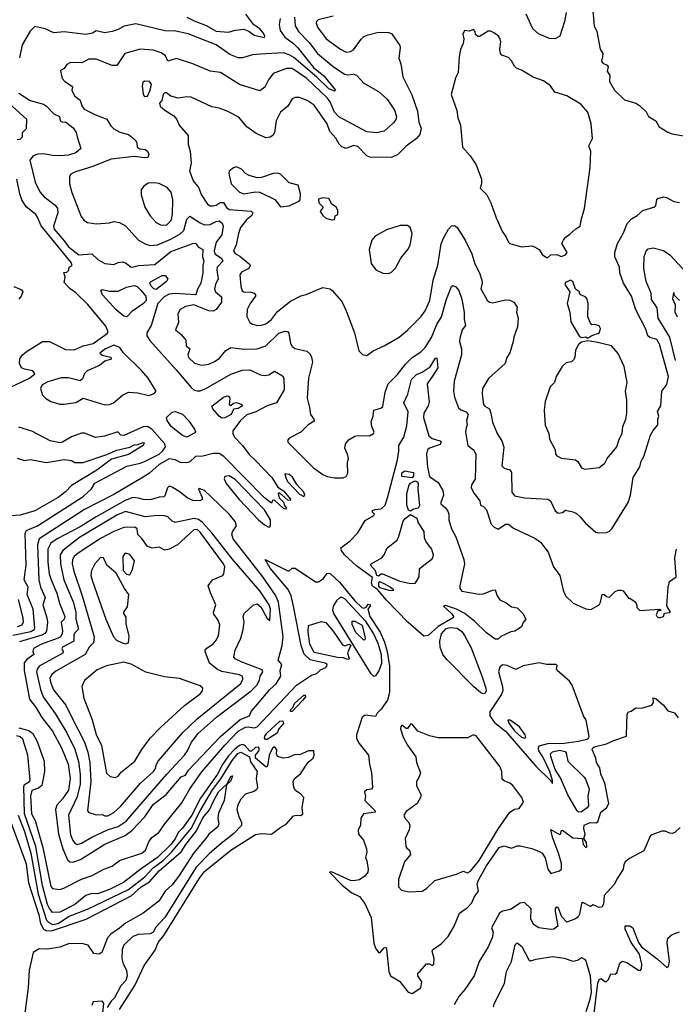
# Model space of a CAD drawing. Extents: x 1552033 to 1694788, y 811965 to 917215.
# Tile 342 of 632: x 1619122 to 1623606, y 887841 to 894577. Entities that reach past the tile are written whole.
import ezdxf

# ---------------------------------------------------------------- set-up
doc = ezdxf.new("R2010")
doc.units = 0

msp = doc.modelspace()

# ---------------------------------------------------------------- linework, layer by layer
at = {"layer": '0CON20XD'}
for points in [[(1623030, 894765), (1623050.8, 894535), (1623068.8, 894495), (1623091.2, 894375), (1623110.6, 894345), (1623107.3, 894322.7), (1623102.2, 894292.2), (1623110.2, 894280.2), (1623140, 894265), (1623146.7, 894255), (1623140, 894225), (1623158.8, 894195), (1623156.7, 894155), (1623190, 894095), (1623259.5, 894029.5), (1623335, 894006.2), (1623360.5, 893990.5), (1623405.8, 893945.8), (1623423.3, 893915), (1623473.3, 893885), (1623496.7, 893845), (1623555, 893808), (1623585, 893796), (1623675, 893780)], [(1622859.2, 894625), (1622849.1, 894565), (1622815.6, 894465), (1622785, 894446.7), (1622745, 894448.4), (1622670, 894480), (1622630.7, 894515), (1622585.2, 894615.2)], [(1621002.3, 894595), (1621005.3, 894535), (1621028.4, 894495), (1621102, 894422), (1621158.4, 894345), (1621265.6, 894255.6), (1621343.4, 894203.4), (1621365, 894198.8), (1621403.8, 894203.8), (1621425, 894197.5), (1621475, 894141.9), (1621576.8, 894086.8), (1621635, 894033.1), (1621685, 893957.1), (1621698.8, 893915), (1621694.5, 893895), (1621679.3, 893870.7), (1621613.9, 893813.9), (1621565, 893802.9), (1621495, 893810.9), (1621305, 893912.9), (1621275, 893943.8), (1621245.2, 894015), (1621225, 894042.4), (1621085, 894174.8), (1620985, 894244.1), (1620946, 894244), (1620855, 894208.9), (1620824, 894166), (1620798.9, 894115), (1620765, 894090), (1620625, 894134.5), (1620495, 894216.2), (1620425, 894224.2), (1620305.9, 894275.9), (1620195, 894312.1), (1620135, 894293.1), (1620120, 894330), (1620089.3, 894349.3), (1620035, 894367.5), (1619945, 894374.4), (1619841.2, 894345), (1619785, 894263.8), (1619755, 894264.2), (1619645, 894306.6), (1619595, 894306.9), (1619547.6, 894282.4), (1619470, 894285), (1619445, 894270), (1619425, 894243.8), (1619400.8, 894229.2), (1619412.9, 894175), (1619430.8, 894155), (1619475.8, 894125), (1619482, 894115), (1619479.2, 894095), (1619496.4, 894056.4), (1619535, 894027.5), (1619547, 893987), (1619562.9, 893965), (1619635, 893927.5), (1619717, 893897), (1619745, 893850.5), (1619765, 893831.2), (1619807.6, 893807.6), (1619865, 893790.5), (1619911.2, 893755), (1619922.5, 893735), (1619925, 893703.8), (1619943.2, 893693.2), (1619979.7, 893689.7), (1619995, 893677.5), (1620004.4, 893655), (1619997.5, 893635), (1619975, 893632), (1619905, 893641.4), (1619746.7, 893623.3), (1619615, 893569.5), (1619503.4, 893536.6), (1619470.7, 893519.3), (1619462.5, 893505), (1619463, 893453), (1619478.5, 893395), (1619541.1, 893231.1), (1619560, 893205), (1619585, 893188.6), (1619645, 893179.4), (1619735, 893186.9), (1619765, 893196.9), (1619805, 893190), (1619846.3, 893166.3), (1619935, 893068.9), (1619985, 893040.5), (1620015, 893031.2), (1620065, 893035.9), (1620155, 893075.7), (1620218.4, 893111.6), (1620244.7, 893135), (1620265, 893212.9), (1620285, 893232.9), (1620355, 893186.6), (1620385, 893173.6), (1620425, 893175.2), (1620465, 893197.2), (1620485, 893200), (1620505.5, 893185), (1620514, 893164), (1620504.7, 893105), (1620466.1, 893055), (1620451.2, 892995), (1620455.3, 892975), (1620502, 892945), (1620512.1, 892925), (1620473.2, 892885), (1620470, 892865), (1620480, 892805), (1620460.8, 892765), (1620454.7, 892735), (1620461.5, 892715), (1620501.1, 892681.1), (1620502.4, 892645), (1620465.3, 892595), (1620445, 892583.3), (1620415, 892585.6), (1620313.4, 892626.6), (1620255.3, 892614.7), (1620218.1, 892595), (1620203.3, 892565), (1620206.9, 892505), (1620186.7, 892455), (1620227, 892423)], [(1620902.4, 894585), (1620896.5, 894545), (1620903.4, 894503.4), (1620935, 894457.5), (1620995.1, 894415.1), (1621025.2, 894385), (1621130.5, 894250.5), (1621202.4, 894192.4), (1621281.2, 894095), (1621275, 894088.8), (1621235, 894103.8), (1621153, 894183), (1620997.3, 894317.3), (1620965, 894336.6), (1620925, 894350.3), (1620768.2, 894341.8), (1620714.6, 894335.4), (1620645, 894316.4), (1620615, 894317.1), (1620559.6, 894339.6), (1620465.8, 894405.8), (1620275, 894480.5), (1620189.2, 894499.2), (1620115, 894500.7), (1619915, 894549.7), (1619836.7, 894533.2)], [(1621265, 894600.5), (1621163.8, 894575), (1621150.8, 894565), (1621148.6, 894555), (1621158.9, 894525), (1621217, 894447), (1621315, 894374.5), (1621355, 894355.6), (1621385, 894360), (1621405, 894371.4), (1621456.4, 894443.6), (1621475, 894460.8), (1621505, 894474.3), (1621575, 894492.2), (1621645, 894490), (1621665, 894482), (1621720.8, 894400.8), (1621724.2, 894384.2), (1621714.3, 894314.3), (1621727.5, 894275), (1621743.1, 894185), (1621804, 894064), (1621841.6, 893951.6), (1621851.5, 893875), (1621866.7, 893835), (1621857.9, 893792.1), (1621835, 893764.3), (1621765, 893711.4), (1621708, 893655), (1621665, 893633.1), (1621515.8, 893635.8), (1621495, 893646.2), (1621435, 893709.2), (1621405, 893715.6), (1621355, 893696.7), (1621325, 893706.7), (1621306.5, 893725), (1621285, 893766.5), (1621242.2, 893812.2), (1621225, 893865.6), (1621135, 893992.9), (1621088, 894025), (1621035.4, 894045.4), (1621005, 894044.5), (1620985.8, 894035), (1620955.8, 893985), (1620905.6, 893945), (1620875.4, 893885), (1620864.4, 893805), (1620854, 893785), (1620835, 893773.3), (1620805, 893768.1), (1620738.2, 893798.2), (1620675, 893844.4), (1620619.4, 893909.4), (1620545, 893949.1), (1620485, 893971.8), (1620435, 893981.4), (1620295, 894047.8), (1620265, 894049.1), (1620205, 894039.1), (1620155, 894054.4), (1620125, 894077.5), (1620115, 894077.5), (1620103.3, 894065), (1620093.1, 894025), (1620078.6, 894005), (1620082.5, 893985), (1620115, 893956.9), (1620175, 893920), (1620195.8, 893895), (1620213.3, 893855), (1620272.9, 893785), (1620273.3, 893725), (1620286.7, 893675), (1620294.3, 893595), (1620282.7, 893542.7), (1620309.2, 893475), (1620347.4, 893427.4), (1620361.9, 893381.9), (1620405.8, 893315), (1620425, 893303.6), (1620445, 893303.1), (1620465, 893308.1), (1620492.8, 893327.2), (1620516.3, 893326.3), (1620535, 893292.1), (1620555, 893277.4), (1620705, 893266.2), (1620716.9, 893255), (1620707.5, 893235), (1620672.1, 893207.9), (1620631.9, 893155), (1620617.8, 893115), (1620602.7, 893037.3), (1620584.6, 892995), (1620595, 892977.5), (1620628.2, 892958.2), (1620694.4, 892905), (1620698.5, 892895), (1620690, 892875), (1620639.1, 892850.9), (1620628.3, 892831.7), (1620633.5, 892755), (1620643.1, 892723.1), (1620655, 892715.7), (1620705, 892713.5), (1620725.4, 892705.4), (1620734.2, 892695), (1620734.3, 892685), (1620697.5, 892635), (1620678, 892595), (1620675.6, 892545.6), (1620695, 892505.8), (1620715, 892493.1), (1620745, 892485.6), (1620775, 892486.5), (1620805, 892496.5), (1620843.6, 892525), (1620885, 892581.1), (1620975, 892650.9), (1621045, 892688.5), (1621082.2, 892697.8), (1621194.1, 892745.9), (1621245, 892735.8), (1621259.2, 892725), (1621325, 892648), (1621354.2, 892585), (1621411.2, 892435), (1621441.7, 892311.7), (1621466.4, 892286.4), (1621495, 892280), (1621538.6, 892311.4), (1621615, 892345.8), (1621716.2, 892405), (1621775, 892454), (1621865, 892544.2), (1621894.7, 892585.3), (1621928, 892655), (1621950, 892795), (1621982.4, 892897.6), (1622004.6, 893044.6), (1622022.3, 893087.7), (1622055, 893144.2), (1622075, 893166), (1622095, 893170), (1622115, 893156.2), (1622168.3, 893068.3), (1622214.6, 892975), (1622235, 892906.2), (1622266.5, 892845), (1622282.7, 892795), (1622284.5, 892775), (1622275.7, 892735), (1622318.7, 892658.7), (1622335, 892643.8), (1622355, 892639.2), (1622445, 892659.4), (1622475, 892658.1), (1622501.2, 892645), (1622525, 892610), (1622520.8, 892575), (1622530.8, 892535), (1622525.8, 892475), (1622500.8, 892405), (1622498, 892375), (1622475, 892297.5), (1622454, 892265), (1622442, 892225), (1622327.2, 892122.8), (1622288.1, 892055), (1622284.4, 892015), (1622294.2, 891945), (1622303.1, 891933.1), (1622335.2, 891915.2), (1622344.5, 891884.5), (1622355, 891824), (1622388.6, 891745), (1622419.4, 891695), (1622432.1, 891652.1), (1622420.6, 891525), (1622435, 891509.2), (1622475, 891496.7), (1622485, 891480), (1622488.7, 891345), (1622505, 891320.3), (1622575, 891305.7), (1622735, 891297.6), (1622752.7, 891285), (1622785, 891218), (1622805, 891200), (1622835, 891206.7), (1622855, 891222.5), (1622905, 891211.2), (1622929.1, 891199.1), (1622956.2, 891175), (1622991.7, 891131.7), (1623061.7, 891071.7), (1623085, 891066), (1623135, 891069.2), (1623155, 891077.5), (1623172.9, 891095), (1623284, 891275), (1623298.9, 891325), (1623318.1, 891445), (1623362.4, 891517.6), (1623373, 891557), (1623391.7, 891588.3), (1623436.2, 891735), (1623455, 891767.5), (1623487.5, 891805), (1623486.7, 891845), (1623493.3, 891865), (1623483.9, 891896.1), (1623508, 891935), (1623514.4, 892035), (1623547.9, 892082.1), (1623559, 892135), (1623497.7, 892357.7), (1623479, 892389), (1623431.7, 892401.7), (1623418.5, 892415), (1623405, 892460.6), (1623335, 892592), (1623306.6, 892686.6), (1623250.9, 892775), (1623225.6, 892845), (1623224.4, 892885), (1623193.2, 892955), (1623192.2, 892985), (1623210.9, 893045), (1623251.7, 893118.3), (1623277.5, 893182.5), (1623305.7, 893214.3), (1623345, 893237.1), (1623385, 893272.5), (1623465, 893296.2), (1623473.8, 893305), (1623480.8, 893345), (1623487.3, 893352.7), (1623525, 893364), (1623545, 893361.2), (1623595, 893333.8), (1623635, 893326.7)], [(1620265, 894594.7), (1620315, 894568.2), (1620397.3, 894537.3), (1620465, 894498.7), (1620548.7, 894491.3), (1620594.5, 894505.5), (1620655, 894512.5), (1620688.8, 894498.8), (1620725, 894471.4), (1620795, 894454), (1620798, 894465), (1620790, 894485), (1620764, 894515), (1620722, 894542), (1620667.7, 894615)], [(1619836.7, 894533.2), (1619795, 894509.6), (1619754.6, 894495.4), (1619705, 894486.5), (1619645, 894500.8), (1619620, 894485), (1619575, 894475.8), (1619425, 894493.5), (1619355, 894487.9), (1619295, 894514.6), (1619225, 894530.4), (1619192.2, 894497.8), (1619138.8, 894405), (1619120.4, 894315)], [(1622735, 892950), (1622755, 892967.5), (1622795, 892970), (1622825, 892956.7), (1622855, 892967.5), (1622866.7, 892985), (1622830, 893045), (1622840.5, 893069.5), (1622855, 893090), (1622885, 893108.8), (1622925, 893146.7), (1622955.8, 893164.2), (1622964.2, 893215), (1622985.8, 893284.2), (1623022.9, 893565), (1623027.5, 893675), (1623013.7, 893713.7), (1623040, 893765), (1623030.8, 893865), (1623007.5, 893945), (1622959.1, 893999.1), (1622863.3, 894055), (1622781.3, 894081.3), (1622752.5, 894125), (1622705, 894159.2), (1622634.6, 894184.6), (1622555, 894232), (1622518.8, 894245), (1622505, 894258), (1622485, 894296.2), (1622465, 894318.8), (1622420, 894335), (1622410, 894345), (1622406.7, 894375), (1622413.3, 894425), (1622408.8, 894445), (1622396.7, 894465), (1622370, 894485), (1622345, 894498), (1622325, 894498.8), (1622267, 894463), (1622255, 894462.5), (1622240, 894475), (1622237.5, 894495), (1622225, 894510), (1622195, 894497.5), (1622165, 894503.3), (1622152.7, 894477.3), (1622160, 894445), (1622155.8, 894415), (1622137.7, 894372.3), (1622128, 894325), (1622120, 894215), (1622102.7, 894177.3), (1622072, 894065), (1622110.8, 893955), (1622117.5, 893905), (1622135.7, 893855), (1622150, 893705), (1622203.8, 893645), (1622244.3, 893584.3), (1622280, 893485), (1622280.8, 893455), (1622272, 893425), (1622317.9, 893377.9), (1622344.2, 893325), (1622381.1, 893221.1), (1622423.8, 893125), (1622449.7, 893089.7), (1622464, 893055), (1622475, 893046.2), (1622555, 893022.5), (1622625, 893028.8), (1622643.9, 893023.9), (1622673.9, 893003.9), (1622695, 892970), (1622725, 892950), (1622735, 892950)], [(1619975, 894050.8), (1619995, 894054.2), (1620014.6, 894095), (1620023.8, 894135), (1620009.2, 894155), (1619975, 894157.5), (1619963.2, 894146.8), (1619959.4, 894125), (1619966.8, 894066.8), (1619975, 894050.8)], [(1619115.5, 894075), (1619194.3, 894025), (1619285, 893997.9), (1619305, 893986.1), (1619355, 893933.1), (1619394, 893915), (1619398.8, 893885), (1619415, 893876.7), (1619435, 893877.5), (1619486.2, 893836.2), (1619508.9, 893805), (1619514.5, 893774.5), (1619540, 893695), (1619505.7, 893665), (1619455, 893651), (1619395, 893645.2), (1619345, 893647.6), (1619285, 893660.2), (1619245, 893657.7), (1619213.2, 893645), (1619191.1, 893615), (1619227.7, 893465), (1619260.2, 893400.2), (1619290, 893365), (1619365, 893309.1), (1619381.1, 893285), (1619381.3, 893255), (1619353.4, 893165), (1619356.8, 893145), (1619426.7, 893065), (1619455, 893022.9), (1619525, 892968.7), (1619615, 892975.5), (1619655, 892937.1), (1619705, 892909.4), (1619765, 892901.4), (1619795, 892915.7), (1619825, 892919.5), (1619845, 892913.6), (1619885, 892884.6), (1619911.8, 892888.2), (1619935, 892895.3), (1620045, 892901.2), (1620155, 892991.1), (1620305.6, 893045.6), (1620325, 893047.5), (1620345, 893021.4), (1620375.2, 893005.2), (1620373, 892955), (1620381.2, 892925), (1620374, 892895), (1620373.3, 892845), (1620361.3, 892775), (1620337.2, 892732.8), (1620325.6, 892695), (1620185, 892704.8), (1620145, 892699.1), (1620108.8, 892681.2), (1620066.4, 892635), (1620020, 892485), (1619991.6, 892435), (1619991.8, 892415), (1620012.2, 892382.2), (1620192.2, 892182.2), (1620295, 892059.8), (1620315, 892043), (1620335, 892037.1), (1620355, 892038.7), (1620394.3, 892055), (1620565, 892152.8), (1620645, 892179.5), (1620695, 892181.8), (1620767.9, 892147.9), (1620795, 892143.3), (1620825, 892148.1), (1620865, 892172.9), (1620919.5, 892139.5), (1620927.3, 892125), (1620930, 892045), (1620879.1, 891955), (1620815, 891935.1), (1620736.7, 891893.3), (1620675, 891874.9), (1620632.7, 891835), (1620578.9, 891765), (1620578.8, 891745), (1620591, 891721), (1620645.1, 891665.1), (1620691.5, 891601.5), (1620735, 891562), (1620846.4, 891445), (1620887.9, 891377.9), (1620926.5, 891355), (1620975, 891296.2), (1620971.7, 891288.3), (1620955, 891290), (1620915, 891327.5), (1620895, 891340), (1620890, 891335), (1620897.5, 891305), (1620926.2, 891276.2), (1620933, 891253), (1620947.5, 891235), (1620941.7, 891228.3), (1620925, 891232.5), (1620865, 891290), (1620851.7, 891288.3), (1620845, 891270), (1620795, 891305.7), (1620518.3, 891588.3), (1620485, 891608.6), (1620445, 891609.1), (1620375, 891591.5), (1620325, 891588.6), (1620285, 891553.3), (1620271.7, 891548.3), (1620225, 891546.2), (1620185, 891566), (1620145, 891572.9), (1620075.5, 891535), (1620008.5, 891475), (1619965, 891446.8), (1619765, 891329.4), (1619564.9, 891225.1), (1619253.7, 891026.3), (1619244.4, 890985.6), (1619251.6, 890745), (1619263, 890695), (1619296.4, 890623.6), (1619278.8, 890575), (1619307.7, 890485), (1619310.8, 890455), (1619304.4, 890395), (1619292.5, 890377.5), (1619273.1, 890366.9), (1619119.2, 890320.8)], [(1619105, 893757.5), (1619125, 893760), (1619140, 893775), (1619140, 893805), (1619168, 893832), (1619171.2, 893895), (1619067.9, 893987.9)], [(1620905, 893297.5), (1620965, 893303.3), (1621027, 893333), (1621040, 893345), (1621042.5, 893385), (1621026.2, 893445), (1620965, 893461.2), (1620905, 893519.2), (1620885, 893527.5), (1620855, 893525.7), (1620775, 893496.7), (1620745, 893496.2), (1620690.9, 893510.9), (1620665.7, 893525.7), (1620638.8, 893555), (1620605, 893570), (1620585, 893563.8), (1620555, 893540), (1620551.4, 893525), (1620567.5, 893455), (1620625, 893397.1), (1620655, 893385.6), (1620735, 893400), (1620765, 893397.1), (1620867.3, 893347.3), (1620905, 893297.5)], [(1618911.8, 891995), (1619189.5, 892125), (1619226.2, 892155), (1619211.2, 892175), (1619155, 892185.3), (1619135, 892196.2), (1619120.6, 892225), (1619123.4, 892256.6), (1619138.7, 892281.3), (1619164.8, 892305), (1619276.9, 892375), (1619324.8, 892374.8), (1619435, 892321.5), (1619495, 892317.8), (1619555, 892346.4), (1619625, 892362.7), (1619720.7, 892429.3), (1619727.6, 892442.4), (1619710.8, 892480.8), (1619588.4, 892628.4), (1619505, 892709.2), (1619467.5, 892735), (1619425, 892780), (1619432.5, 892815), (1619423, 892847), (1619445, 892850), (1619457.5, 892862.5), (1619460, 892885), (1619480, 892895), (1619474, 892915), (1619267.6, 893167.6), (1619242.3, 893225), (1619232.5, 893245), (1619166.2, 893296.2), (1619136.1, 893345), (1619122.4, 893385), (1619102.9, 893485)], [(1620125, 893172.3), (1620156.8, 893203.2), (1620166.3, 893245), (1620169.1, 893345), (1620157.9, 893397.9), (1620129.6, 893429.6), (1620075.4, 893455.4), (1620045, 893461.5), (1620001.2, 893458.8), (1619971.7, 893438.3), (1619952.9, 893415), (1619952.3, 893377.7), (1619977.8, 893295), (1620015, 893234.2), (1620055, 893190), (1620085, 893173.6), (1620125, 893172.3)], [(1621255, 893207.5), (1621275, 893210), (1621280, 893235), (1621297.5, 893245), (1621298.8, 893275), (1621286.2, 893295), (1621257.5, 893315), (1621235, 893353.3), (1621195, 893358.8), (1621165, 893350), (1621167.5, 893325), (1621197.5, 893295), (1621177.5, 893265), (1621195, 893237.5), (1621215, 893220), (1621255, 893207.5)], [(1621645, 892841.2), (1621665, 892850), (1621692.3, 892877.7), (1621728, 892945), (1621776.7, 893005), (1621792.5, 893035), (1621806.2, 893115), (1621792, 893155), (1621775, 893170), (1621725, 893168.5), (1621631.7, 893138.3), (1621553.3, 893096.7), (1621531.1, 893068.9), (1621510.9, 893005), (1621525, 892908.8), (1621557.5, 892865), (1621605, 892843.8), (1621645, 892841.2)], [(1623607.5, 892245), (1623569, 892405), (1623487.8, 892535), (1623481.9, 892605), (1623442.9, 892662.9), (1623441.4, 892705), (1623407.8, 892785), (1623391.9, 892875), (1623393, 892957), (1623406.1, 892993.9), (1623420, 893010), (1623455, 893017.1), (1623525, 892996.9), (1623568.1, 892968.1), (1623659.4, 892869.4)], [(1620055, 892731), (1620038.2, 892735), (1620021.9, 892755), (1620012.7, 892775), (1620016, 892784), (1620095, 892827.8), (1620117.1, 892827.1), (1620133.8, 892805), (1620125.8, 892785), (1620055, 892731)], [(1619081.3, 892751.3), (1619125, 892732.5), (1619135, 892730), (1619142.5, 892715), (1619132.5, 892685), (1619115.9, 892664.1)], [(1619855, 892543.2), (1619835, 892549.2), (1619782, 892592), (1619687.9, 892695), (1619676, 892725), (1619685, 892730.6), (1619735, 892720.4), (1619795, 892719.6), (1619853.2, 892746.8), (1619905, 892757.5), (1619925, 892750.9), (1619945, 892731.7), (1619984.1, 892685), (1619987.5, 892655), (1619968.9, 892635), (1619889.7, 892580.3), (1619855, 892543.2)], [(1620227, 892423), (1620257.5, 892385), (1620260.8, 892345), (1620285.8, 892325), (1620270.6, 892285), (1620276.8, 892266.8), (1620316.7, 892226.7), (1620365, 892213.6), (1620415, 892221.2), (1620458.5, 892241.5), (1620487.6, 892262.4), (1620531.1, 892315), (1620565, 892334.5), (1620654.1, 892324.1), (1620745, 892324.6), (1620805, 892345.4), (1620895, 892431.8), (1620935, 892445.6), (1620952.9, 892442.9), (1620961.4, 892431.4), (1620975, 892362.5), (1620985, 892342), (1621005, 892328.6), (1621085, 892308.6), (1621108.3, 892288.3), (1621118, 892268), (1621123.3, 892235), (1621096.2, 892125), (1621087, 891987), (1621104.2, 891925), (1621110, 891875), (1621133.3, 891845), (1621136.7, 891835), (1621130.8, 891829.2), (1621094.5, 891805.5), (1621045.3, 891754.7), (1620963.8, 891715), (1620952.6, 891697.4), (1620957.8, 891685), (1621131.4, 891511.4), (1621194.3, 891465), (1621225, 891452.3), (1621275, 891443.9), (1621335, 891443.8), (1621355, 891451.4), (1621366.9, 891475), (1621364.5, 891544.5), (1621369.6, 891575), (1621364.4, 891605), (1621345.7, 891645), (1621349.2, 891675), (1621376, 891705), (1621415, 891727.1), (1621435, 891732.5), (1621515, 891730), (1621542.5, 891745), (1621545.8, 891755), (1621530, 891795), (1621526.7, 891825), (1621540, 891865), (1621544.6, 891905), (1621591.4, 891918.6), (1621605, 891930.8), (1621620.9, 892029.1), (1621641.5, 892085), (1621705, 892150.4), (1621759.6, 892220.4), (1621805, 892266.2), (1621865.6, 892305), (1621895, 892335.5), (1621937.4, 892402.6), (1621975, 892491.1), (1622007.6, 892545), (1622040.9, 892665), (1622075, 892751.2), (1622085, 892758.8), (1622105, 892748.8), (1622125, 892723.8), (1622146.9, 892665), (1622162.9, 892575), (1622161.1, 892525), (1622170, 892485), (1622148, 892455), (1622131.2, 892395), (1622130, 892375), (1622144.4, 892325), (1622144.5, 892285), (1622093.8, 892105), (1622087.9, 892035), (1622095.5, 891995), (1622122.1, 891922.1), (1622138.9, 891908.9), (1622175.9, 891895), (1622189.4, 891875), (1622177.1, 891835), (1622181.4, 891805), (1622175.5, 891784.5), (1622170.4, 891755), (1622186.9, 891665), (1622225.4, 891635.4), (1622240.8, 891605), (1622236.6, 891433.4), (1622212.5, 891395), (1622208.6, 891375), (1622229.2, 891335), (1622269.2, 891285), (1622274.3, 891255), (1622295, 891247.1), (1622314.4, 891225), (1622346.2, 891125), (1622366.7, 891105), (1622395, 891092), (1622445, 891125.7), (1622465, 891125.7), (1622499.1, 891099.1), (1622645, 891030), (1622685, 891002.5), (1622735.5, 890935), (1622772, 890835), (1622817.1, 890775), (1622839.2, 890675), (1622856, 890635), (1622906.5, 890586.5), (1622995, 890547.5), (1623028.3, 890541.7), (1623085.6, 890574.4), (1623095, 890592.5), (1623105, 890645.8), (1623117.3, 890647.3), (1623135, 890631.2), (1623155, 890626.2), (1623195.8, 890664.2), (1623215, 890673.8), (1623233.6, 890673.6), (1623249.3, 890669.3), (1623285, 890620), (1623295, 890620), (1623332.5, 890595), (1623342.5, 890575), (1623342.5, 890555), (1623364.5, 890534.5), (1623500, 890545), (1623510, 890535), (1623487.5, 890532.5), (1623474, 890505), (1623481.5, 890491.5), (1623495, 890485.8), (1623525.6, 890494.4), (1623532.5, 890517.5), (1623568.3, 890521.7), (1623572.5, 890525), (1623547.8, 890567.8), (1623556.3, 890695), (1623567.1, 890732.9), (1623611.5, 890765), (1623602.7, 890895), (1623613.8, 890955)], [(1623005, 892397.5), (1623015, 892402.5), (1623035, 892417.5), (1623086.7, 892435), (1623093.3, 892465), (1623085, 892482.5), (1623055, 892492.5), (1623035, 892490), (1623025, 892500), (1623008.8, 892545), (1623010, 892635), (1623004.2, 892665), (1622995, 892678.8), (1622960, 892695), (1622950, 892705), (1622950, 892715), (1622923.6, 892733.6), (1622906.1, 892786.1), (1622890, 892795), (1622855, 892778.8), (1622850.8, 892765), (1622884.6, 892714.6), (1622865.3, 892635), (1622885.4, 892575), (1622890.8, 892510.8), (1622950.5, 892410.5), (1622965, 892403.3), (1622995, 892406.7), (1623005, 892397.5)], [(1623621.6, 892541.6), (1623605.5, 892575), (1623607.4, 892625), (1623589.3, 892665), (1623595, 892710), (1623596.7, 892695), (1623634.8, 892655)], [(1619705, 891942.5), (1619735, 891943.8), (1619764.1, 891955.9), (1619825, 892008), (1619865, 892030), (1619930, 892025), (1620005, 892006), (1620041.2, 892018.8), (1620054, 892035), (1620000.2, 892125), (1619955, 892176.3), (1619829.2, 892299.2), (1619806.3, 892335), (1619765, 892350.7), (1619709.4, 892325), (1619668.8, 892295), (1619685, 892282.5), (1619745, 892267.5), (1619746.2, 892255), (1619705, 892242), (1619668.3, 892211.7), (1619584, 892175), (1619565, 892156.2), (1619550.8, 892119.2), (1619535, 892106.2), (1619455, 892125.8), (1619405, 892126.9), (1619315, 892099.4), (1619275, 892078), (1619264.2, 892055), (1619277.3, 892007.3), (1619297, 891987), (1619334.3, 891964.3), (1619395, 891946.9), (1619425, 891946.5), (1619505, 891958.1), (1619555, 891988.8), (1619705, 891942.5)], [(1622985, 891502.9), (1623005, 891504.2), (1623085, 891513.3), (1623125, 891542.5), (1623140.8, 891575), (1623207.1, 891655), (1623222.2, 891707.8), (1623242.5, 891745), (1623248.2, 891795), (1623266.8, 891845), (1623273.8, 891885), (1623274.5, 891975), (1623264.5, 892035), (1623276.7, 892095), (1623255.5, 892205), (1623215, 892293.8), (1623168.8, 892345), (1623065, 892371.4), (1623005, 892380), (1622965, 892370), (1622944.4, 892355.6), (1622923.3, 892316.8), (1622917.9, 892265), (1622910.5, 892249.5), (1622895, 892236.9), (1622860.3, 892229.7), (1622831.2, 892205), (1622790, 892135), (1622779.2, 892095), (1622750.8, 892065), (1622715.6, 891965), (1622708.5, 891905), (1622715, 891802.5), (1622740, 891745), (1622745, 891707.5), (1622783.3, 891635), (1622786, 891605), (1622795, 891594.3), (1622828.3, 891578.3), (1622923.3, 891565), (1622938.8, 891555), (1622965, 891512), (1622985, 891502.9)], [(1622395, 890338.8), (1622375, 890339.2), (1622315, 890382.1), (1622235, 890459.8), (1622166.7, 890515), (1622108.6, 890545), (1622035, 890568.6), (1622020, 890565), (1622075.6, 890515.6), (1622088.8, 890495), (1622086.2, 890485), (1621985, 890426.4), (1621915, 890364.5), (1621885, 890360.5), (1621775.4, 890455), (1621629.6, 890605), (1621569.8, 890679.8), (1621535, 890701.6), (1621528.4, 890725), (1621535, 890760.8), (1621428.1, 890838.1), (1621342.5, 890915), (1621323.1, 890945), (1621318.8, 890965), (1621382.5, 891012.5), (1621434.5, 891065.5), (1621485, 891150), (1621543.3, 891185), (1621547.5, 891195), (1621535, 891207.5), (1621535, 891218.8), (1621552.7, 891227.3), (1621595, 891231.9), (1621620.4, 891255), (1621638.5, 891305), (1621704.8, 891565), (1621715.6, 891625), (1621715.4, 891665), (1621749, 891721), (1621770.7, 891799.3), (1621778.8, 891895), (1621750, 891955), (1621775.6, 892014.4), (1621802.7, 892115), (1621835, 892150.6), (1621875, 892166.5), (1621928.8, 892201.2), (1621965, 892262), (1621975, 892263.3), (1621980.8, 892195), (1621945, 892138.7), (1621908.2, 892085), (1621922.4, 891962.4), (1621916.7, 891935), (1621886, 891885), (1621883.8, 891855), (1621919.6, 891729.6), (1621942.5, 891712.5), (1621995, 891695.4), (1622004.3, 891685), (1621998.1, 891671.9), (1621924, 891646), (1621910, 891635), (1621904.9, 891605.1), (1621912.1, 891515), (1621925, 891451.3), (1621985, 891410.9), (1622015.9, 891355.9), (1622019.6, 891325), (1622001.1, 891275), (1622003.1, 891265), (1622035, 891237.1), (1622049.5, 891215), (1622056.6, 891193.4), (1622056.7, 891155), (1622074.4, 891095), (1622105, 891040), (1622159.5, 890885), (1622163.1, 890855), (1622132, 890705), (1622131.2, 890685), (1622145, 890668), (1622265, 890646.5), (1622295, 890648.5), (1622355, 890675.5), (1622375, 890677.1), (1622387.5, 890635), (1622405, 890609.2), (1622448.7, 890588.7), (1622485, 890560.6), (1622525, 890553.8), (1622563.3, 890515), (1622582.5, 890475), (1622566.4, 890453.6), (1622555, 890423.8), (1622508.8, 890395), (1622481.5, 890388.5), (1622413, 890357), (1622395, 890338.8)], [(1620505, 891851.3), (1620485, 891863.8), (1620441.7, 891915), (1620436.2, 891933.8), (1620515, 891995.3), (1620544.5, 892004.5), (1620556, 891996), (1620559.1, 891985), (1620553.7, 891943.7), (1620565, 891938.6), (1620585, 891953.5), (1620605, 891957.1), (1620642, 891945), (1620646.2, 891935), (1620615, 891917.1), (1620585, 891913.5), (1620567.4, 891875), (1620525, 891853.3), (1620505, 891851.3)], [(1620265, 891721.2), (1620235, 891731.9), (1620157.9, 891795), (1620131.2, 891835), (1620125.4, 891855), (1620165, 891892.5), (1620185, 891896.8), (1620235, 891877.3), (1620275.6, 891835.6), (1620316.4, 891775), (1620323.6, 891756.4), (1620320.2, 891749.8), (1620265, 891721.2)], [(1619075, 890367.2), (1619197.3, 890392.7), (1619220, 890405), (1619226, 890415), (1619214, 890545), (1619173, 890645), (1619179.7, 890695), (1619152.8, 890745), (1619166.3, 890845), (1619159.1, 891065), (1619167, 891083), (1619187.9, 891092.1), (1619243.3, 891115), (1619555, 891314.3), (1619611.7, 891368.3), (1619635, 891407.5), (1619855, 891521.9), (1619945, 891542.4), (1619975, 891554.8), (1620075, 891604.1), (1620097.5, 891625), (1620118.8, 891655), (1620114.3, 891675), (1620026.1, 891776.1), (1619995, 891794.5), (1619965, 891792.3), (1619835, 891733.5), (1619813.7, 891733.7), (1619795, 891754.2), (1619785, 891755.4), (1619702.1, 891727.9), (1619639.4, 891719.4), (1619565, 891748.5), (1619545, 891748.8), (1619475, 891722.9), (1619415, 891686.2), (1619395, 891683.1), (1619330, 891695), (1619205, 891761.2), (1619115, 891790)], [(1619105, 891576.9), (1619155, 891560.8), (1619195, 891567.3), (1619302.3, 891547.7), (1619425, 891569.2), (1619475, 891561.2), (1619498, 891548), (1619555, 891547.7), (1619717.7, 891602.3), (1619785, 891631), (1619875, 891651.5), (1619905, 891667.5), (1619929.7, 891670.3), (1619965, 891685.6), (1619972.5, 891682.5), (1619965, 891664.4), (1619865, 891602.8), (1619748.9, 891571.1), (1619648.3, 891495), (1619475, 891390), (1619435, 891346.9), (1619385, 891309.2), (1619225, 891217.8), (1619125, 891187.2), (1619055, 891182.7)], [(1620825, 891104.3), (1620833.3, 891106.7), (1620836.2, 891115), (1620836.9, 891155), (1620797, 891225), (1620595, 891430.4), (1620555, 891455.6), (1620525, 891452), (1620519.5, 891435), (1620534.7, 891405), (1620621.9, 891295), (1620755, 891154.7), (1620795, 891120.4), (1620825, 891104.3)], [(1621065, 891316), (1621071.4, 891325), (1621065.8, 891345.8), (1621016.9, 891396.9), (1620986.8, 891446.8), (1620965, 891464.6), (1620935, 891470), (1620943.6, 891435), (1620955.2, 891415), (1621035, 891332.2), (1621065, 891316)], [(1621805, 891443.1), (1621735, 891451.8), (1621735, 891477.8), (1621755, 891490), (1621815, 891479.2), (1621815, 891456.2), (1621805, 891443.1)], [(1619485, 888813.2), (1619538, 888832), (1619705, 888935.7), (1619843.2, 888996.8), (1619889.6, 889030.4), (1619976.4, 889123.6), (1620035, 889207.5), (1620122.4, 889277.6), (1620225, 889397.5), (1620255, 889408.8), (1620277.2, 889442.8), (1620495, 889673.3), (1620630.6, 889789.4), (1620693.8, 889815), (1620704, 889845), (1620748.1, 889895), (1620831.5, 889995), (1620875, 890033.3), (1620908.4, 890085), (1620903.1, 890125), (1620914.6, 890165), (1620888.8, 890195), (1620917.4, 890295), (1620923.1, 890355), (1620892.1, 890592.1), (1620870.5, 890640.5), (1620785.5, 890765), (1620582.5, 891025), (1620572.8, 891057.2), (1620576.6, 891073.4), (1620604.4, 891115), (1620596.1, 891145), (1620555, 891194), (1620428.5, 891315), (1620385, 891355.9), (1620349.3, 891370.7), (1620344.6, 891365), (1620369, 891309), (1620369.3, 891295), (1620354.3, 891285.7), (1620305, 891288.8), (1620266.1, 891305), (1620219.2, 891345), (1620165, 891379.6), (1620145, 891385.6), (1620132.5, 891375), (1620115, 891320), (1620106.4, 891313.6), (1620075, 891311.2), (1620015, 891292.2), (1619965.5, 891294.5), (1619934.7, 891304.7), (1619895, 891307.6), (1619842.7, 891287.3), (1619643.6, 891176.4), (1619535, 891107.2), (1619377.3, 891025), (1619334.3, 890995.7), (1619314.3, 890955), (1619313.8, 890865), (1619323.7, 890785), (1619336, 890746), (1619375.3, 890655), (1619394.3, 890585), (1619429.4, 890495), (1619425.4, 890475), (1619404.1, 890455), (1619414, 890396), (1619411.2, 890375), (1619401.3, 890355), (1619385.5, 890345), (1619270.9, 890305), (1619216.9, 890275), (1619211.4, 890255), (1619218.1, 890235), (1619170.4, 890199.6), (1619152.2, 890177.8), (1619152.3, 890125), (1619189.2, 889929.2), (1619235, 889869.5), (1619272.3, 889802.3), (1619345, 889710.4), (1619407.1, 889595), (1619453.8, 889485), (1619467.6, 889385), (1619454.5, 889305.5), (1619415, 889246.1), (1619375.9, 889204.1), (1619366.6, 889173.4), (1619386.8, 889005), (1619415.5, 888905.5), (1619448.6, 888828.6), (1619465, 888815.3), (1619485, 888813.2)], [(1621795, 891214.4), (1621781.8, 891221.8), (1621770, 891255), (1621768.8, 891335), (1621785.4, 891395), (1621794, 891406), (1621825, 891423.1), (1621843.3, 891415), (1621846.8, 891405), (1621844.5, 891365), (1621857, 891253), (1621846.2, 891235), (1621815, 891227.7), (1621795, 891214.4)], [(1619515, 888935.3), (1619545, 888943.7), (1619615, 888984.8), (1619723.1, 889035), (1619795, 889057.6), (1619850, 889095), (1620127, 889415), (1620249, 889545), (1620269.7, 889575), (1620297.1, 889635), (1620341.8, 889695), (1620466.8, 889805), (1620705, 889986.7), (1620743.9, 890025), (1620762.2, 890057.8), (1620767.3, 890085), (1620784.1, 890115), (1620780.5, 890130.5), (1620637.5, 890185), (1620596.2, 890205), (1620586.2, 890216.2), (1620596, 890265), (1620634, 890345), (1620651.2, 890405), (1620656.2, 890455), (1620650, 890495), (1620657.1, 890515), (1620718.1, 890571.9), (1620745, 890580.8), (1620771.4, 890561.4), (1620815, 890480), (1620832.5, 890467.5), (1620836, 890544), (1620828.7, 890575), (1620765, 890669.5), (1620575, 890888.4), (1620435, 891067.6), (1620369.4, 891139.4), (1620345, 891158.8), (1620315, 891164.4), (1620185, 891137.8), (1620165, 891145.8), (1620133.8, 891175), (1620112.1, 891182.1), (1620065, 891184.8), (1619978.8, 891175), (1619845, 891212.3), (1619785, 891186.7), (1619531.1, 891035), (1619416.8, 890945), (1619399.2, 890915), (1619399.8, 890855), (1619424.1, 890745.9), (1619486.6, 890595), (1619505.6, 890525), (1619505.3, 890475), (1619523, 890407), (1619498.3, 890381.7), (1619492.7, 890367.3), (1619492.6, 890325), (1619414.5, 890285), (1619410, 890275), (1619419.1, 890255), (1619416.8, 890243.2), (1619255.4, 890155), (1619240.2, 890135), (1619236.9, 890115), (1619264.3, 889994.3), (1619281.7, 889945), (1619365, 889829.6), (1619445, 889697.9), (1619497.8, 889587.8), (1619523.3, 889503.3), (1619536.1, 889415), (1619534.4, 889345.6), (1619513.1, 889255), (1619455.2, 889135), (1619469.8, 888999.8), (1619485, 888961.5), (1619501, 888941), (1619515, 888935.3)], [(1621795, 890718.2), (1621725, 890732.7), (1621605, 890783.8), (1621595, 890784), (1621575, 890770.7), (1621565, 890773.8), (1621555.8, 890805.7), (1621521.3, 890845), (1621526.7, 890855), (1621599.1, 890895), (1621614.5, 890915), (1621635.3, 890964.7), (1621700.8, 891015), (1621712.8, 891035), (1621743.8, 891146.2), (1621757.3, 891165), (1621795, 891192.3), (1621837.1, 891167.1), (1621847.5, 891135), (1621885.5, 891075), (1621888.1, 891035), (1621898.6, 891005), (1621937.5, 890955), (1621949.2, 890915), (1621946.2, 890895), (1621937, 890883), (1621855, 890818.8), (1621850.6, 890765), (1621825, 890721.1), (1621795, 890718.2)], [(1619705, 889130.8), (1619725, 889131.5), (1619765, 889154.1), (1619810, 889195), (1619948.1, 889355), (1620037.2, 889435), (1620051.5, 889455), (1620057.3, 889485), (1620068.5, 889505), (1620238.5, 889701.5), (1620336.4, 889795), (1620635.3, 890035), (1620648.7, 890065), (1620646.2, 890086.2), (1620625.8, 890095), (1620505, 890117.9), (1620475, 890132.2), (1620419.3, 890175), (1620389.2, 890255), (1620389.6, 890265), (1620401.3, 890278.7), (1620445, 890307.3), (1620468.1, 890335), (1620481.4, 890365), (1620490.9, 890435), (1620478.3, 890468.3), (1620449.1, 890509.1), (1620447.8, 890525), (1620464.1, 890575), (1620426.7, 890656.8), (1620411.8, 890705), (1620439.4, 890745), (1620512, 890775), (1620518.6, 890785), (1620524.5, 890835), (1620516.2, 890855), (1620355, 891070.7), (1620335, 891088.5), (1620312, 891088), (1620200, 890985), (1620145, 890954.5), (1620115, 890948.8), (1620075, 890967.5), (1620028.3, 890961.7), (1619995, 890973.3), (1619957.1, 891027.1), (1619929.2, 891055), (1619924.3, 891094.3), (1619908.8, 891105), (1619835, 891103.4), (1619764.7, 891075.3), (1619675, 891027.2), (1619522.1, 890927.9), (1619494.9, 890905.1), (1619483.2, 890885), (1619481.4, 890855), (1619491.5, 890805), (1619550, 890635), (1619630, 890355), (1619626, 890314), (1619596.2, 890285), (1619570.5, 890235), (1619369.7, 890120.3), (1619341.5, 890098.5), (1619328.8, 890075), (1619332.2, 890045), (1619353.5, 889993.5), (1619438.1, 889888.1), (1619473.3, 889813.3), (1619563.9, 889633.9), (1619586.5, 889566.5), (1619601.8, 889495), (1619608.8, 889365), (1619584.5, 889164.5), (1619595, 889152.5), (1619645, 889137.1), (1619685, 889138.9), (1619705, 889130.8)], [(1619875, 890780), (1619892.5, 890815), (1619906.7, 890875), (1619875, 890917.5), (1619855, 890926), (1619840, 890925), (1619826.4, 890903.6), (1619828.3, 890808.3), (1619853, 890783), (1619875, 890780)], [(1619115, 889731.9), (1619185, 889713.8), (1619210.8, 889695), (1619240.1, 889640.1), (1619289.6, 889505), (1619290.5, 889435), (1619271.9, 889338.1), (1619251.2, 889318.8), (1619205, 889304.7), (1619196.2, 889265), (1619201.8, 889145), (1619227.8, 889097.8), (1619279.7, 888915), (1619335, 888647.5), (1619345, 888633.8), (1619395, 888627.7), (1619424.2, 888635), (1619545, 888696.5), (1619618.2, 888721.8), (1619697.8, 888765), (1619753.1, 888786.9), (1619805, 888825.4), (1619956.9, 888875), (1619982.3, 888895), (1620005, 888952.9), (1620025, 888982.7), (1620073.7, 889016.3), (1620113.8, 889075), (1620230.8, 889219.3), (1620285, 889316.2), (1620368, 889432), (1620525, 889614.7), (1620615, 889709.6), (1620665, 889736.9), (1620685, 889739.9), (1620725, 889732.1), (1620745, 889740.2), (1621015, 890024.4), (1621118.1, 890091.9), (1621155, 890105.4), (1621180, 890130), (1621215.6, 890145), (1621222.5, 890155), (1621224.4, 890165), (1621210.8, 890175), (1621107.6, 890197.6), (1621067.6, 890237.6), (1621046.6, 890295), (1620995.2, 890564.8), (1620978.7, 890635), (1620958.8, 890678.8), (1620835.4, 890825), (1620800, 890885), (1620955, 890806), (1620965, 890806.2), (1620986, 890824), (1621005, 890824.3), (1621145, 890731.1), (1621165, 890732), (1621198.8, 890755), (1621225, 890791.2), (1621245, 890788.1), (1621309, 890729), (1621415, 890601.7), (1621461.9, 890555), (1621475, 890552.2), (1621491.4, 890558.6), (1621505, 890579.6), (1621519.2, 890575), (1621519.3, 890565), (1621502.8, 890547.2), (1621515.5, 890495), (1621587.3, 890387.3), (1621617.9, 890317.9), (1621636.2, 890253.8), (1621650.4, 890155), (1621652.2, 890045), (1621650.4, 889975), (1621638.1, 889921.9), (1621595, 889859.2), (1621565.9, 889834.1), (1621555, 889810), (1621485, 889820), (1621463.6, 889806.4), (1621424.4, 889684.4), (1621425, 889660), (1621443.8, 889625), (1621506.7, 889545), (1621513.3, 889485), (1621528.6, 889425), (1621534, 889325), (1621527.3, 889312.7), (1621495, 889307.8), (1621480.8, 889295), (1621487.1, 889265), (1621481.9, 889235), (1621553.3, 889165), (1621554.1, 889155.9), (1621473.8, 889145), (1621455.9, 889114.1), (1621452, 889065), (1621435.7, 889034.3), (1621438.6, 889005), (1621474, 888965), (1621494.2, 888905), (1621497, 888883), (1621486, 888845), (1621495, 888822.5), (1621505.7, 888765), (1621502.9, 888745), (1621485, 888719.4), (1621445, 888693.8), (1621405, 888686.5), (1621385, 888689.1), (1621255, 888748), (1621240, 888745), (1621326.6, 888656.6), (1621394.5, 888604.5), (1621445, 888578.6), (1621481.7, 888531.7), (1621525.4, 888435.4), (1621545, 888260), (1621554.4, 888224.4), (1621575, 888196.7), (1621585, 888193.3), (1621615, 888227.5), (1621625, 888232.5), (1621630.5, 888220.5), (1621646.7, 888065), (1621658.5, 888035), (1621719.9, 887999.9), (1621777.8, 887925), (1621805, 887916), (1621864.3, 887955), (1621872, 887995), (1621844.4, 888035.6), (1621845.8, 888054.2), (1621860.9, 888069.1), (1621905, 888117.5), (1621925, 888119.2), (1621945, 888106.2), (1621954.3, 888115.7), (1621957.3, 888155), (1621943.1, 888205), (1621945.7, 888215), (1622003.6, 888255), (1622052.9, 888305), (1622093.1, 888375), (1622130, 888465), (1622185, 888504.2), (1622215, 888536.2), (1622229.2, 888575), (1622260, 888615), (1622251.8, 888665), (1622261.8, 888695), (1622315, 888789.1), (1622400.6, 888915), (1622435, 888924.3), (1622485, 888910), (1622523.8, 888926.2), (1622545, 888925.5), (1622625, 888907.3), (1622675, 888887.1), (1622695.6, 888875), (1622715, 888844), (1622735, 888766.2), (1622755, 888736), (1622815, 888754.2), (1622828.1, 888765), (1622828.5, 888805), (1622808.6, 888868.6), (1622765.4, 888985), (1622755, 889036.7), (1622815, 889003.3), (1622822.5, 889007.5), (1622825, 889027.5), (1622835, 889033.3), (1622905, 888980.8), (1622970, 888975), (1622975.5, 888935), (1622995, 888913.1), (1623000.6, 888919.4), (1622998.2, 888948.2), (1622980, 888975), (1622988.5, 889005), (1622979.4, 889045), (1622982.9, 889067.1), (1623023.9, 889086.1), (1623065, 889083.8), (1623075, 889090), (1623097.5, 889155), (1623135, 889185.7), (1623150.4, 889215), (1623124.2, 889355), (1623096.2, 889415), (1623088.7, 889458.7), (1623066, 889495), (1623062.5, 889525), (1623037.5, 889585), (1623040.8, 889595), (1623059.2, 889605), (1623135, 889623.6), (1623185, 889646.8), (1623272.5, 889675), (1623274, 889765), (1623276.2, 889825), (1623285, 889842.5), (1623305, 889847.5), (1623335, 889870), (1623375, 889867.5), (1623445, 889887.5), (1623456.7, 889905), (1623455, 889937.5), (1623475, 889930), (1623525, 889888.8), (1623555, 889850), (1623600, 889835), (1623625, 889800)], [(1619845, 890307.8), (1619865, 890314), (1619869.8, 890359.8), (1619848.8, 890445), (1619849.3, 890489.3), (1619833.3, 890515), (1619833.8, 890525), (1619859.2, 890560.8), (1619867.5, 890645), (1619838.6, 890685), (1619781.2, 890791.2), (1619718.1, 890845), (1619695, 890895.7), (1619675, 890896.9), (1619635.4, 890854.6), (1619612, 890808), (1619609.1, 890775), (1619619.6, 890735), (1619711.5, 890475), (1619762.9, 890355), (1619783.4, 890333.4), (1619823, 890313), (1619845, 890307.8)], [(1621655, 890672), (1621675, 890673.8), (1621680, 890675), (1621656.7, 890695), (1621615, 890716.7), (1621585, 890731.4), (1621576, 890725), (1621575, 890702.5), (1621582.9, 890692.9), (1621655, 890672)], [(1619110.5, 890610.5), (1619142.4, 890485), (1619146.2, 890455), (1619135.4, 890435), (1619105, 890424)], [(1621545, 890083.8), (1621525, 890102.5), (1621270.4, 890515), (1621264.2, 890535.8), (1621268.4, 890565), (1621293.1, 890605), (1621315, 890625.4), (1621325, 890626.2), (1621345, 890614.4), (1621484.6, 890464.6), (1621542.3, 890375), (1621572.2, 890312.2), (1621593.4, 890235), (1621597, 890173), (1621578, 890122), (1621555, 890087.8), (1621545, 890083.8)], [(1621365, 890199.5), (1621335, 890212.4), (1621295, 890213.8), (1621135, 890248), (1621105.2, 890305), (1621095, 890390), (1621097.4, 890432.6), (1621185, 890461.1), (1621215, 890453.3), (1621264.7, 890395), (1621329.4, 890299.4), (1621345, 890294.7), (1621376, 890306), (1621387.1, 890297.1), (1621364.9, 890245), (1621374.3, 890205.7), (1621365, 890199.5)], [(1621475, 890332), (1621420.7, 890385), (1621395, 890440), (1621396.8, 890463.2), (1621415, 890462.9), (1621463.9, 890435), (1621483.8, 890345), (1621482.5, 890335), (1621475, 890332)], [(1622295, 889965.6), (1622275, 889971.8), (1622225, 890014.6), (1622045, 890197.9), (1622016, 890235), (1621997.5, 890285), (1621994.6, 890325.4), (1622006, 890375), (1622038.8, 890411.2), (1622065, 890420), (1622115, 890414.3), (1622145, 890391.4), (1622165, 890364.3), (1622209.2, 890279.2), (1622285, 890080.8), (1622309.4, 890005), (1622311.2, 889985), (1622305, 889969.2), (1622295, 889965.6)], [(1619775, 889394), (1619795, 889401.2), (1619818, 889432), (1619908.6, 889505), (1619955.9, 889584.1), (1620015, 889661.2), (1620085.4, 889734.6), (1620247.8, 889885), (1620356.5, 889965), (1620371.5, 889985), (1620374.3, 890005), (1620355, 890020.5), (1620215, 890069.4), (1620112.4, 890082.4), (1619985, 890112.9), (1619885, 890168.8), (1619835, 890182), (1619715, 890155.8), (1619650.7, 890129.3), (1619565, 890056), (1619545.7, 890015), (1619559.5, 889935), (1619617.4, 889787.4), (1619645, 889688), (1619681.8, 889611.8), (1619715, 889422.5), (1619740.5, 889400.5), (1619775, 889394)], [(1622765, 889351.4), (1622765, 889373.3), (1622748.5, 889435), (1622699.8, 889535), (1622673.3, 889575), (1622669.7, 889595), (1622675, 889610.2), (1622735, 889625.7), (1622845, 889627.9), (1622945, 889641.9), (1623000, 889655), (1623015, 889664.6), (1623017, 889673), (1622995.6, 889785), (1622979, 889815), (1622900, 890025), (1622881.7, 890051.7), (1622798.8, 890125), (1622794, 890135), (1622798.3, 890158.3), (1622790, 890165), (1622725, 890166.9), (1622675, 890176.9), (1622565, 890157.8), (1622515, 890131.1), (1622455, 890160), (1622425, 890164), (1622405, 890146.7), (1622397.8, 890115), (1622424.7, 890015), (1622425.2, 889985), (1622415, 889958.8), (1622338.3, 889841.7), (1622336.9, 889815), (1622370, 889770), (1622445, 889709.2), (1622650.9, 889470.9), (1622751.7, 889371.7), (1622765, 889351.4)], [(1620985, 889844.4), (1620974.8, 889844.8), (1620973.7, 889855), (1620989.3, 889870.7), (1621001.2, 889898.8), (1621065, 889956), (1621075, 889955.1), (1621076, 889945), (1621058.7, 889921.3), (1620985, 889844.4)], [(1620815, 889651.9), (1620803.1, 889653.1), (1620797.1, 889665), (1620797.4, 889675), (1620813.1, 889696.9), (1620900.9, 889779.1), (1620921.5, 889781.5), (1620927, 889763), (1620895, 889725.2), (1620883.3, 889696.7), (1620815, 889651.9)], [(1622575, 889662.5), (1622583.3, 889666.7), (1622578.6, 889685), (1622539.7, 889739.7), (1622475.7, 889785.7), (1622461.2, 889785), (1622467.5, 889765), (1622505, 889712.7), (1622555, 889668.8), (1622575, 889662.5)], [(1621785, 888610.8), (1621875, 888614.4), (1621905, 888632.5), (1621961.4, 888688.6), (1622117, 888733), (1622155, 888752.2), (1622185, 888740.5), (1622205, 888752.4), (1622263.5, 888825), (1622392.2, 889037.8), (1622475, 889155.7), (1622505, 889175.8), (1622538.3, 889181.7), (1622567.5, 889225), (1622557.1, 889255), (1622495, 889338.9), (1622475, 889354.3), (1622435, 889369.2), (1622422.4, 889382.4), (1622418.9, 889435), (1622407.6, 889465), (1622245, 889677.1), (1622225, 889685.2), (1622185, 889665.3), (1622115, 889664.4), (1621985, 889664.3), (1621925, 889677.1), (1621845, 889709.4), (1621805, 889756.7), (1621795, 889757.5), (1621775, 889728), (1621765, 889727.5), (1621735, 889750), (1621727.5, 889742.5), (1621726.9, 889725), (1621745, 889668.2), (1621774.8, 889614.8), (1621832.2, 889535), (1621836.9, 889495), (1621862.5, 889425), (1621855, 889397.5), (1621836, 889365), (1621835.6, 889335), (1621868.5, 889275), (1621864, 889255), (1621841.4, 889215), (1621765, 889160), (1621749.2, 889135), (1621756.4, 889115), (1621782.2, 889085), (1621791.2, 889065), (1621786.2, 889033.8), (1621757.5, 888975), (1621761.7, 888921.7), (1621768.8, 888908.8), (1621786.9, 888896.9), (1621795.6, 888865), (1621754.7, 888815.3), (1621713.5, 888695), (1621713.3, 888645), (1621732.8, 888622.8), (1621785, 888610.8)], [(1620565, 888894.7), (1620735, 889002.3), (1620775, 889010.9), (1620845, 889005.6), (1620907.3, 889052.7), (1620945, 889072.7), (1620995, 889130), (1621015, 889135.6), (1621045, 889132.9), (1621057.5, 889145), (1621052.9, 889185), (1621064.2, 889255), (1621045, 889280), (1621008, 889305), (1620997.5, 889325), (1620992, 889365), (1621002, 889385), (1621043.1, 889416.9), (1621095, 889496.7), (1621128, 889525), (1621135.5, 889545), (1621134.2, 889574.2), (1621097.5, 889575), (1621035, 889548), (1621005, 889551.2), (1620960.6, 889529.4), (1620925, 889525.7), (1620886, 889536), (1620878.8, 889555), (1620881.2, 889585), (1620865, 889602.5), (1620852.5, 889595), (1620838.3, 889571.7), (1620828, 889545), (1620817.1, 889472.9), (1620813.8, 889466.2), (1620805, 889465.8), (1620734.8, 889525), (1620733.5, 889545), (1620752.1, 889567.9), (1620761.6, 889585), (1620755, 889600.3), (1620735, 889597.3), (1620706.4, 889573.6), (1620695, 889573.5), (1620662, 889612), (1620645, 889619.4), (1620625, 889612), (1620592.8, 889587.2), (1620549.3, 889540.7), (1620508.6, 889481.4), (1620474.9, 889415), (1620358.1, 889251.9), (1620300, 889135), (1620235, 889045.3), (1620204.4, 889015.6), (1620185, 888973.2), (1620155, 888934.5), (1620064.8, 888845), (1619951.3, 888768.7), (1619831.8, 888675), (1619735, 888626.5), (1619652.9, 888597.1), (1619615, 888598.9), (1619575, 888585.4), (1619498.9, 888525), (1619395, 888472), (1619345, 888468.5), (1619325, 888497.3), (1619312.7, 888525), (1619278.6, 888655), (1619231.2, 888921.2), (1619153.6, 889145), (1619148.8, 889331.2), (1619155.3, 889345), (1619189.1, 889365), (1619193.8, 889376.2), (1619178.1, 889545), (1619142.4, 889655), (1619125, 889671.1), (1619102.6, 889677.4)], [(1619111.5, 889135), (1619154.1, 889024.1), (1619198.6, 888875), (1619248.4, 888595), (1619305, 888416.4), (1619320, 888400), (1619345, 888386.5), (1619385.5, 888394.5), (1619455, 888441.4), (1619585, 888491.7), (1619865, 888625.7), (1619976.8, 888713.2), (1620035.1, 888775), (1620102.6, 888825), (1620162.4, 888885), (1620295, 889044.5), (1620355.2, 889164.8), (1620441.2, 889308.8), (1620496.4, 889383.6), (1620575, 889508.6), (1620613.5, 889556.5), (1620635, 889566.8), (1620693.7, 889535), (1620701, 889501), (1620745.9, 889435), (1620739.5, 889385), (1620748.5, 889325), (1620740.4, 889309.6), (1620723.4, 889296.6), (1620665, 889279.6), (1620634.8, 889245.2), (1620613.2, 889205), (1620607.7, 889175), (1620620, 889125), (1620638.2, 889085), (1620639.2, 889065), (1620585, 889007.5), (1620499.5, 888940.5), (1620418.5, 888871.5), (1620329.4, 888780.6), (1620115, 888434.7), (1620052, 888368), (1620035, 888334.4), (1620015, 888322.5), (1619935, 888319.6), (1619895, 888306.2), (1619833.2, 888245), (1619822.8, 888217.2), (1619820.2, 888155), (1619828.7, 888118.7), (1619853.1, 888075), (1619856.8, 888035), (1619847.7, 888005), (1619812.7, 887967.3), (1619770, 887885), (1619747.4, 887862.6), (1619719.7, 887820.3)], [(1622945, 889156.2), (1622935, 889164), (1622870, 889275), (1622820.2, 889390.2), (1622785, 889447.1), (1622753.8, 889536.2), (1622753.1, 889555), (1622765, 889568.6), (1622815, 889579.5), (1622851.7, 889571.7), (1622859.3, 889559.3), (1622870, 889505), (1622982.5, 889395), (1622990.7, 889380.7), (1623016.7, 889315), (1623007.5, 889265), (1623011.7, 889198.3), (1623003.3, 889185), (1622965, 889157.5), (1622945, 889156.2)], [(1619054, 889105), (1619165, 888801.2), (1619182.3, 888672.3), (1619253.3, 888453.3), (1619264.4, 888394.4), (1619285, 888355.7), (1619305, 888344.2), (1619345, 888345.1), (1619576, 888424), (1619885, 888582.6), (1619951.7, 888645), (1620010.5, 888679.5), (1620075.8, 888755), (1620226.3, 888883.7), (1620257.8, 888935), (1620331.7, 889028.3), (1620375, 889116), (1620419.4, 889170.6), (1620450.2, 889235), (1620480.7, 889295), (1620539.7, 889350.3), (1620565, 889403.1), (1620577.5, 889405), (1620565, 889370.6), (1620537, 889343), (1620520.3, 889235), (1620480.3, 889149.7), (1620475.8, 889115), (1620483.8, 889075), (1620476.7, 889055), (1620414.7, 889005.3), (1620395.5, 888975), (1620312, 888878), (1620208.4, 888715), (1620165, 888658.9), (1620116.8, 888615), (1620073.9, 888546.1), (1619965, 888465.3), (1619845, 888397.5), (1619805, 888361.2), (1619745, 888320.9), (1619721.1, 888295), (1619683.3, 888196.7), (1619666, 888184), (1619628, 888188), (1619590.7, 888245), (1619546.7, 888256.7), (1619455, 888254.4), (1619395, 888232.2), (1619315, 888219.4), (1619255, 888221.2), (1619212.7, 888195), (1619185.7, 888075), (1619178.4, 887955), (1619154.5, 887765)], [(1623639.2, 889050.8), (1623603.6, 889016.4), (1623585, 889010), (1623567.5, 889012.5), (1623535.7, 889025.7), (1623515, 889025.8), (1623445, 889000), (1623437.5, 888995), (1623389.7, 888890.3), (1623291.7, 888838.3), (1623263.8, 888815), (1623253.8, 888795), (1623250, 888765), (1623210, 888705), (1623188.8, 888661.2), (1623120, 888585), (1623114.4, 888525.6), (1623103.9, 888506.1), (1623085, 888504), (1623045, 888521.2), (1623025, 888511.2), (1622972.9, 888537.1), (1622965, 888530), (1622951.7, 888458.3), (1622941.3, 888438.7), (1622924.3, 888425.7), (1622865, 888404), (1622828.8, 888438.8), (1622805, 888503.3), (1622790, 888505), (1622783.3, 888495), (1622783.6, 888476.4), (1622802, 888375), (1622775, 888355.7), (1622755, 888352.9), (1622672.5, 888365), (1622635, 888386.7), (1622618.6, 888425), (1622620, 888495), (1622575, 888536.8), (1622545, 888534), (1622479.1, 888490.9), (1622425, 888479.4), (1622404.3, 888465), (1622348, 888365), (1622360, 888335), (1622353.6, 888295), (1622326.7, 888235), (1622264.3, 888135), (1622229.4, 888035), (1622167.3, 887942.7), (1622124.4, 887895), (1622092.6, 887837.4)], [(1619805, 887806.2), (1619910, 887970), (1619974, 888106), (1620047.6, 888212.4), (1620068.4, 888265), (1620108.1, 888311.8), (1620351.3, 888705), (1620385, 888750), (1620565, 888894.7)], [(1623045.4, 887745), (1623076.4, 887985), (1623085, 888012), (1623098.8, 888018.8), (1623125, 887996.7), (1623135, 887996.7), (1623148.3, 888011.7), (1623165, 888048.8), (1623195, 888046.7), (1623205, 888056.7), (1623226.4, 888123.6), (1623243.3, 888136.7), (1623275, 888126.5), (1623355, 888074), (1623365, 888073.3), (1623375.9, 888084.1), (1623376.9, 888115), (1623360.5, 888185), (1623305.2, 888265), (1623263.7, 888355), (1623262.2, 888377.8), (1623295, 888378.5), (1623314.4, 888364.4), (1623353.9, 888263.9), (1623375.3, 888235.3), (1623482.1, 888152.1), (1623547.5, 888092.5), (1623558.6, 888101.4), (1623565.3, 888135), (1623549.5, 888265), (1623555, 888293.3), (1623585, 888318.8), (1623635, 888336.2)], [(1622363.3, 887823.3), (1622366.6, 887843.4), (1622437.3, 887985), (1622452.5, 888065), (1622484.7, 888135), (1622511.8, 888248.2), (1622525, 888260.8), (1622556.8, 888236.8), (1622604.4, 888145), (1622615, 888138), (1622655, 888151.2), (1622765, 888167.5), (1622845, 888156.2), (1622905, 888136.7), (1622935.9, 888144.1), (1622965, 888161.2), (1622985, 888151.2), (1622995, 888138), (1623024.6, 888035), (1623030.6, 887925), (1623022.5, 887875), (1622995, 887790)], [(1619690, 887785), (1619696, 887846), (1619685, 887863.3), (1619625, 887858), (1619615, 887833.3)]]:
    msp.add_lwpolyline(points, dxfattribs=at)

doc.saveas('drawing.dxf')
